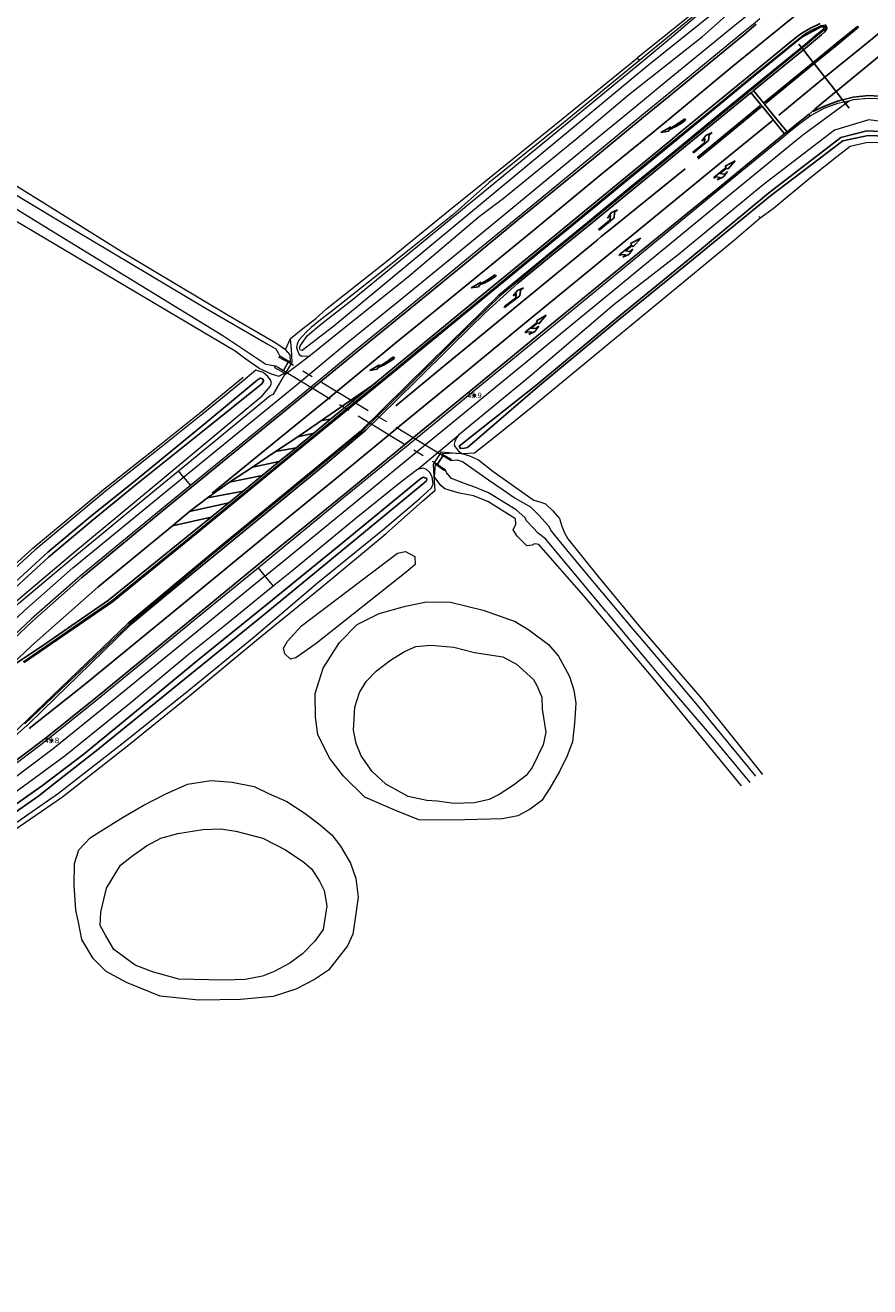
# Model space of a CAD drawing. Header units: metres. Extents: x 169249 to 194689, y 406250 to 412203.
# Tile 347 of 442: x 188874 to 189029, y 411065 to 411296. Entities that reach past the tile are written whole.
import ezdxf
from ezdxf.enums import TextEntityAlignment as Align

# ---------------------------------------------------------------- set-up
doc = ezdxf.new("R2010")
doc.units = ezdxf.units.M
doc.linetypes.add('BGT_NLCS_N264$0$AM-AS', pattern=[16, 10, -2, 2, -2])
doc.layers.get('0').update_dxf_attribs({"linetype": 'CONTINUOUS'})
for name, color, linetype, lineweight in [('BGT_NLCS_N264$0$B-WE-AM-AS_KUNSTWERK_DUIKER-GV', 252, 'BGT_NLCS_N264$0$AM-AS', 18), ('BGT_NLCS_N264$0$B-WE-FV-GELEIDING_WILDRASTER-G', 252, 'CONTINUOUS', 18), ('BGT_NLCS_N264$0$B-WE-GW-WATERGANG_INSTEEK-G', 252, 'CONTINUOUS', 18), ('BGT_NLCS_N264$0$B-WE-GW-WATERGANG_WATERLIJN-G', 252, 'CONTINUOUS', 18), ('BGT_NLCS_N264$0$B-WE-OG-TOPOGRAFIE_CULTUURSCHEIDING-G', 252, 'CONTINUOUS', 18), ('BGT_NLCS_N264$0$B-WE-OG-TOPOGRAFIE_TERREIN_AGRARISCH-GV', 252, 'CONTINUOUS', 18), ('BGT_NLCS_N264$0$B-WE-OG-TOPOGRAFIE_TERREIN_ONBEGROEID-GV', 252, 'CONTINUOUS', 18), ('BGT_NLCS_N264$0$B-WE-OG-TOPOGRAFIE_WATER-GV', 252, 'CONTINUOUS', 18), ('BGT_NLCS_N264$0$B-WE-OG-TOPOGRAFIE_WEG_BERM-GV', 252, 'CONTINUOUS', 18), ('BGT_NLCS_N264$0$B-WE-OG-TOPOGRAFIE_WEG_RIJWEG-GV', 252, 'CONTINUOUS', 18), ('BGT_NLCS_N264$0$B-WE-VW-MARKERING_PIJL-S', 252, 'CONTINUOUS', 25), ('X-XX-AL-REFERENTIE-G', 7, 'CONTINUOUS', 18)]:
    doc.layers.add(name, color=color, linetype=linetype, lineweight=lineweight)
for name, color, linetype in [('BGT_NLCS_N264$0$B-WE-IE-MEUBILAIR_WEGMEUBILAIR-S', 252, 'CONTINUOUS'), ('BGT_NLCS_N264$0$B-WE-OG-TOPOGRAFIE_WATER_SLOOT-GV', 252, 'CONTINUOUS'), ('BGT_NLCS_N264$0$B-WE-OG-TOPOGRAFIE_WEG_VERKEERSEILAND-GV', 252, 'CONTINUOUS'), ('BGT_NLCS_N264$0$B-WE-VW-BEWEGWIJZERING_DRAAGCONSTRUCTIE_PORTAAL_POER-G', 252, 'CONTINUOUS'), ('BGT_NLCS_N264$0$B-WE-VW-MARKERING-G', 252, 'CONTINUOUS'), ('BGT_NLCS_N264$0$Label_Puntobject', 252, 'CONTINUOUS')]:
    doc.layers.add(name, color=color, linetype=linetype)
doc.styles.add('BGT_NLCS_N264$0$STANDARD', font='txt')

# ---------------------------------------------------------------- blocks, each defined once
blk = doc.blocks.new('BGT_NLCS_N264$0$B-SVW-MARKERING_PIJL_LA_5.0')
for p, q in [((0, 0.07), (2.7, 0.07)), ((0, -0.08), (0, 0.07)), ((3.8, 0.97), (2.6, 0.67)), ((2.6, 0.67), (3.3, 0.67)), ((2.7, 0.07), (3.3, 0.67)), ((3.55, -0.08), (4.3, 0.67)), ((5, 0.67), (3.8, 0.97)), ((4.3, 0.67), (5, 0.67)), ((0, -0.08), (3.55, -0.08))]:
    blk.add_line(p, q)
blk = doc.blocks.new('BGT_NLCS_N264$0$B-SVW-MARKERING_PIJL_COMBI_RD_RA_5.0')
for p, q in [((0, 0.07), (2.95, 0.07)), ((0, -0.08), (0, 0.07)), ((5, 0), (2.95, 0.38)), ((2.95, 0.38), (2.95, 0.07)), ((5, 0), (2.95, -0.37)), ((0, -0.08), (0.35, -0.08)), ((0.25, -0.68), (0.95, -0.68)), ((1.45, -0.97), (0.25, -0.68)), ((0.35, -0.08), (0.95, -0.68)), ((1.35, -0.08), (2.95, -0.08)), ((1.35, -0.08), (1.95, -0.68)), ((2.65, -0.68), (1.45, -0.97)), ((1.95, -0.68), (2.65, -0.68)), ((2.95, -0.08), (2.95, -0.37))]:
    blk.add_line(p, q)
blk = doc.blocks.new('BGT_NLCS_N264$0$B-SVW-MARKERING_PIJL_VERDRIJF_RE_5.0')
for p, q in [((0, 0.15), (0.6, 0.15)), ((0, -0.15), (0, 0.15)), ((0, -0.15), (0.96, -0.15)), ((2.92, -0.46), (3.27, -0.28)), ((5, -0.66), (2.92, -0.46)), ((3.75, -0.04), (3.43, -0.2)), ((5, -0.66), (3.75, -0.04))]:
    blk.add_line(p, q)
for centre, radius, start, end in [((0.61, -11.39), 11.54, 75.8527, 90.0468), ((0.99, -20.17), 20.02, 83.4664, 90.0916)]:
    blk.add_arc(centre, radius, start, end)
blk = doc.blocks.new('BGT_NLCS_N264$0$SIE-WEG_PAAL_ALGEMEEN_TYPE_02-SO')
at = {"ltscale": 0.5}
h = blk.add_hatch(color=256, dxfattribs=at)
h.paths.add_polyline_path([(0, 0), (0.1875, 0, 0.41421356), (0, 0.1875)])
h.paths.add_polyline_path([(0, -0.1875), (0, 0), (-0.1875, 0, 0.41421356)])
for p, q in [((-0.1875, 0), (0.1875, 0)), ((0, -0.1875), (0, 0.1875))]:
    blk.add_line(p, q, dxfattribs=at)
blk.add_circle((0, 0), 0.1875, dxfattribs=at)
blk = doc.blocks.new('BGT_NLCS_N264')
at = {"layer": 'BGT_NLCS_N264$0$B-WE-AM-AS_KUNSTWERK_DUIKER-GV'}
blk.add_polyline3d([(188949.89, 411215.82, 11.1), (188950.85, 411217.37, 11.1), (188922.48, 411234.54, 11.08), (188921.66, 411233.05, 11.07), (188949.89, 411215.82, 11.1)], dxfattribs=at)
at = {"layer": 'BGT_NLCS_N264$0$B-WE-FV-GELEIDING_WILDRASTER-G'}
for p, q in [((188986.96, 411289.93, 10.85), (188986.61, 411290.39, 11.02)), ((189009.11, 411261.03, 11.12), (189008.82, 411261.28, 11.07)), ((188953.32, 411217.88, 11.04), (188954.34, 411217.8, 10.92))]:
    blk.add_line(p, q, dxfattribs=at)
for points in [[(189002.57, 411313.49, 11), (189003.95, 411311.85, 10.95), (189004.77, 411308.85, 10.86), (189004.39, 411306.16, 10.86), (189002.7, 411303.62, 10.92), (188998.34, 411299.84, 10.95), (188986.61, 411290.39, 11.02)], [(188922.95, 411238.89, 10.84), (188925.22, 411240.73, 11), (188927.55, 411242.56, 10.89), (188929.6, 411244.44, 10.9), (188940.59, 411253.12, 10.91), (188951.9, 411262.33, 10.92), (188958.84, 411267.93, 10.96), (188972.65, 411279.09, 10.95), (188986.61, 411290.39, 11.02)], [(189009.11, 411261.03, 11.12), (189011.47, 411262.75, 11.1), (189018.36, 411268.49, 11.17), (189023.17, 411272.29, 11.16), (189025.63, 411274.18, 11.19), (189028.57, 411274.85, 11.15), (189031.67, 411274.97, 11.21), (189034.4, 411273.65, 11.11), (189037, 411272.14, 11.15), (189039.21, 411269.87, 11.14), (189049.58, 411259.33, 11.08), (189049.6, 411259.31, 11.08)], [(188954.34, 411217.8, 10.92), (188956.69, 411217.91, 11.09), (188960.41, 411220.88, 11.18), (188967.72, 411226.73, 11.24), (188981.42, 411238.02, 11.11), (188992.85, 411247.44, 11.09), (189004.4, 411257.03, 11.15), (189009.11, 411261.03, 11.12)], [(188921.89, 411232.32, 11.35), (188923.24, 411234.47, 11.03), (188923.18, 411235.73, 11), (188923.12, 411236.86, 10.97), (188922.95, 411238.89, 10.84)], [(188902.35, 411214.61, 11.6), (188919.22, 411228.46, 11.6), (188919.8, 411228.7, 11.55), (188921.39, 411231.46, 11.39), (188921.89, 411232.32, 11.35)], [(188949.31, 411213.55, 11.32), (188949.17, 411215.87, 11.3), (188950.63, 411218.08, 11.36), (188953.32, 411217.88, 11.04)], [(188771.14, 411099.07, 11.49), (188775.37, 411102.5, 11.51), (188787.18, 411112.2, 11.49), (188802.34, 411124.6, 11.45), (188813.71, 411134.09, 11.5), (188821.22, 411140.6, 11.49), (188828.24, 411147.19, 11.57), (188839.65, 411158.07, 11.54), (188849.85, 411168.06, 11.54), (188861.44, 411179.02, 11.57), (188873.1, 411190.31, 11.54), (188883.38, 411198.93, 11.52), (188898.35, 411211.33, 11.6), (188902.35, 411214.61, 11.6)], [(188791.27, 411090.25, 11.54), (188793.73, 411092.14, 11.29), (188802.51, 411099.17, 11.35), (188811.74, 411106.52, 11.48), (188821.05, 411113.93, 11.44), (188833.81, 411123.41, 11.47), (188845.48, 411131.37, 11.45), (188853.75, 411136.69, 11.4), (188868.33, 411146.05, 11.43), (188881.1, 411154.79, 11.5), (188893.02, 411164.16, 11.62), (188904.85, 411173.7, 11.49), (188916.66, 411183.56, 11.62), (188928.53, 411193.21, 11.56), (188940.45, 411203.11, 11.5), (188947.17, 411209.03, 11.45), (188949.46, 411211.09, 11.33), (188949.31, 411213.55, 11.32)]]:
    blk.add_polyline3d(points, dxfattribs=at)
at = {"layer": 'BGT_NLCS_N264$0$B-WE-GW-WATERGANG_INSTEEK-G'}
for points in [[(188795.68, 411313.93, 10.84), (188812.69, 411302.99, 10.66), (188828.65, 411293.23, 10.62), (188853.67, 411278.67, 10.73), (188864.22, 411272.13, 10.66), (188878.15, 411263.5, 10.58), (188892.33, 411254.61, 10.72), (188911.49, 411243.17, 10.66), (188920.22, 411238.1, 10.64), (188921.99, 411236.9, 10.84)], [(188917.09, 411233.46, 11.38), (188914.75, 411235.09, 11.55), (188912.77, 411236.6, 11.54), (188896.15, 411246.42, 11.55), (188859.7, 411268.04, 11.46), (188827.68, 411287.39, 11.58), (188822.19, 411290.7, 11.6), (188793.24, 411308.34, 11.4)], [(188954.34, 411217.8, 10.92), (188955.76, 411217.38, 11.1), (188957.41, 411216.62, 11.09), (188960.04, 411214.55, 11.07), (188966.14, 411210.22, 10.78), (188967.6, 411209.24, 10.73), (188968.68, 411208.93, 10.7), (188969.7, 411208.58, 10.67), (188971.07, 411207.3, 10.65), (188972.28, 411205.84, 10.65), (188972.7, 411204.47, 10.85), (188973.2, 411203.23, 10.83), (188973.82, 411202.13, 10.83), (188979.31, 411195.31, 10.69), (188986.9, 411186.11, 10.76), (188998.4, 411172.78, 10.74), (189009.52, 411158.86, 10.73)], [(189005.68, 411156.79, 11.36), (188989.46, 411176.55, 11.25), (188976.73, 411191.68, 11.38), (188968.48, 411201.12, 11.37), (188968.11, 411201.16, 11.37), (188967.68, 411201.22, 11.37), (188967.29, 411200.98, 11.36), (188966.26, 411200.86, 11.36), (188964.54, 411202.64, 11.36), (188963.78, 411203.8, 11.36), (188964.27, 411204.84, 11.36), (188964.29, 411204.9, 11.36), (188964.2, 411205.78, 11.34), (188959.12, 411208.98, 11.26), (188956.49, 411210.01, 11.25), (188953.93, 411210.51, 11.33), (188953.7, 411210.56, 11.34), (188951.24, 411211.32, 11.37), (188950.53, 411211.9, 11.39), (188949.31, 411213.55, 11.32)], [(188947.87, 411190.55, 11.75), (188952.3, 411190.5, 11.73), (188958.28, 411189.02, 11.71), (188964.13, 411186.98, 11.77), (188966.65, 411185.42, 11.76), (188970.24, 411182.72, 11.59), (188972.09, 411180.63, 11.55), (188974.11, 411176.87, 11.53), (188974.93, 411174.36, 11.52), (188975.26, 411172, 11.51), (188975.04, 411168.32, 11.49), (188974.69, 411164.9, 11.4), (188973.68, 411162.29, 11.39), (188972.27, 411159.45, 11.46), (188970.49, 411156.35, 11.52), (188969.06, 411154.09, 11.56), (188966.87, 411152.52, 11.62), (188964.66, 411151.28, 11.63), (188961.8, 411150.73, 11.58), (188952.59, 411150.48, 11.61), (188946.45, 411150.58, 11.58), (188942.05, 411152.35, 11.55), (188936.55, 411154.75, 11.51), (188932.63, 411158.59, 11.52), (188930.17, 411161.83, 11.5), (188927.96, 411166.14, 11.59), (188927.52, 411169.41, 11.77), (188927.48, 411173.78, 11.76), (188928.94, 411178.41, 11.78), (188931.92, 411183.09, 11.76), (188935.17, 411186.4, 11.73), (188939.19, 411188.41, 11.79), (188944.02, 411189.78, 11.75), (188947.87, 411190.55, 11.75)], [(188919.75, 411118.14, 11.89), (188913.78, 411117.56, 11.83), (188906.11, 411117.44, 11.84), (188899, 411118.18, 11.73), (188892.82, 411120.73, 11.71), (188889.12, 411122.71, 11.69), (188886.72, 411125.13, 11.68), (188884.67, 411128.59, 11.6), (188884.02, 411131.8, 11.54), (188883.56, 411134, 11.47), (188883.22, 411138.55, 11.61), (188883.31, 411142.53, 11.64), (188884.07, 411145.06, 11.68), (188886.15, 411147.28, 11.68), (188888.65, 411148.87, 11.67), (188892.25, 411151.08, 11.67), (188895.92, 411153.19, 11.66), (188899.96, 411155.29, 11.66), (188904.05, 411157.11, 11.66), (188908.29, 411157.81, 11.7), (188912.2, 411157.45, 11.76), (188916.24, 411156.67, 11.76), (188918.91, 411155.4, 11.74), (188922.23, 411153.95, 11.69), (188925.59, 411151.71, 11.76), (188928.11, 411149.84, 11.76), (188930.49, 411147.78, 11.78), (188932.08, 411145.71, 11.8), (188933.91, 411142.58, 11.82), (188934.91, 411139.8, 11.79), (188935.35, 411136.4, 11.82), (188934.79, 411132.44, 11.8), (188934.34, 411129.58, 11.76), (188933.37, 411127.43, 11.78), (188929.89, 411122.98, 11.82), (188927.35, 411121.28, 11.83), (188923.92, 411119.46, 11.84), (188919.75, 411118.14, 11.89)]]:
    blk.add_polyline3d(points, dxfattribs=at)
at = {"layer": 'BGT_NLCS_N264$0$B-WE-GW-WATERGANG_WATERLIJN-G'}
for points in [[(188920.99, 411235.72, 10.01), (188920.8, 411236.11, 10.13), (188920.28, 411236.92, 10.14), (188918.87, 411237.73, 10.15), (188918.67, 411237.85, 10.15), (188907.48, 411244.32, 10.2), (188879.86, 411260.82, 10.2), (188854.88, 411275.83, 10.11), (188822.96, 411294.97, 10.09), (188795.77, 411311.37, 10.09)], [(188794.72, 411309.99, 10.08), (188800.08, 411306.67, 10.09), (188822.86, 411292.56, 10.13), (188846.84, 411278.27, 10.18), (188853.86, 411274.08, 10.19), (188856.62, 411272.4, 10.19), (188868.78, 411265, 10.19), (188874.7, 411261.39, 10.19), (188880.55, 411257.83, 10.2), (188910.51, 411239.44, 10.15), (188918.41, 411234.17, 10.16), (188920.17, 411233.87, 10.29)], [(188952.28, 411216.53, 10.29), (188953.47, 411216.64, 10.16), (188954.06, 411216.45, 10.15), (188954.48, 411216.32, 10.15), (188959.26, 411212.94, 10.15), (188961.95, 411211.11, 10.15), (188964.16, 411209.6, 10.15), (188966.94, 411207.99, 10.15), (188967.81, 411207.17, 10.15), (188968.43, 411206.53, 10.15), (188970.26, 411204.53, 10.15), (188970.82, 411203.47, 10.15), (188973.57, 411200.09, 10.15), (188977.14, 411195.83, 10.15), (188985.73, 411185.58, 10.15), (188986.87, 411184.23, 10.15), (188990.29, 411180.19, 10.15), (188997.24, 411171.99, 10.15), (189008.23, 411158.56, 10.15)], [(189007.26, 411157.41, 10.12), (188999.81, 411166.4, 10.14), (188990.79, 411176.9, 10.14), (188987.76, 411180.52, 10.14), (188981.24, 411188.3, 10.14), (188980.77, 411188.86, 10.14), (188969.73, 411202.11, 10.14), (188968.44, 411203.14, 10.14), (188966.29, 411205.39, 10.14), (188965.89, 411206.04, 10.14), (188964.32, 411207.48, 10.14), (188959.26, 411210.55, 10.14), (188956.77, 411211.59, 10.14), (188954.82, 411212.31, 10.14), (188952.45, 411213.18, 10.14), (188951.8, 411213.98, 10.14), (188951.76, 411214.02, 10.14), (188951.52, 411214.32, 10.14), (188951.33, 411214.85, 10.22)], [(188945.94, 411182.4, 10.48), (188948.68, 411182.6, 10.48), (188952.89, 411182.28, 10.49), (188956.71, 411181.27, 10.49), (188961.91, 411180.51, 10.48), (188964.39, 411179.13, 10.48), (188967.48, 411176.35, 10.49), (188968.13, 411175.22, 10.49), (188969.06, 411173.05, 10.49), (188969.07, 411170.87, 10.49), (188969.78, 411166.64, 10.5), (188969.31, 411164.3, 10.5), (188967.26, 411160.16, 10.51), (188966.19, 411158.67, 10.52), (188963.84, 411156.92, 10.52), (188961.23, 411155.24, 10.52), (188959.4, 411154.29, 10.49), (188956.68, 411153.67, 10.5), (188952.87, 411153.59, 10.52), (188949.81, 411153.96, 10.51), (188947.92, 411154.13, 10.51), (188944.5, 411154.82, 10.51), (188940.39, 411157.1, 10.52), (188937.9, 411159.44, 10.55), (188935.88, 411162.28, 10.54), (188934.95, 411164.59, 10.55), (188934.51, 411167, 10.55), (188934.71, 411171.25, 10.53), (188935.56, 411173.91, 10.52), (188936.8, 411175.94, 10.51), (188938.68, 411177.9, 10.51), (188941.27, 411179.89, 10.49), (188943.84, 411181.44, 10.48), (188945.94, 411182.4, 10.48)], [(188894.41, 411123.89, 10.67), (188890.52, 411126.78, 10.67), (188888.96, 411129.42, 10.65), (188887.99, 411131.15, 10.62), (188888.13, 411133.6, 10.61), (188889.18, 411138.01, 10.55), (188891.71, 411142.25, 10.52), (188893.74, 411143.82, 10.5), (188896.49, 411145.79, 10.47), (188899.15, 411147.17, 10.46), (188902.23, 411148.07, 10.43), (188906.87, 411148.78, 10.43), (188910.1, 411148.92, 10.43), (188912.87, 411148.5, 10.42), (188917.83, 411147.22, 10.44), (188921.99, 411145.03, 10.44), (188925.4, 411142.8, 10.47), (188926.86, 411141.53, 10.47), (188928.25, 411139.3, 10.45), (188929.1, 411137.61, 10.53), (188929.57, 411134.78, 10.51), (188928.9, 411130.41, 10.51), (188927.38, 411128.32, 10.54), (188925.14, 411125.95, 10.56), (188922.78, 411124.24, 10.55), (188919.93, 411122.75, 10.55), (188917.8, 411121.9, 10.54), (188914.64, 411121.27, 10.55), (188910.68, 411121.15, 10.63), (188902.46, 411121.34, 10.69), (188897.6, 411122.64, 10.68), (188894.41, 411123.89, 10.67)]]:
    blk.add_polyline3d(points, dxfattribs=at)
at = {"layer": 'BGT_NLCS_N264$0$B-WE-OG-TOPOGRAFIE_CULTUURSCHEIDING-G'}
blk.add_polyline3d([(188921.86, 411181.03, 11.69), (188921.62, 411182.1, 11.69), (188922.39, 411183.33, 11.69), (188924.97, 411186.15, 11.66), (188942.53, 411199.52, 11.57), (188944.02, 411199.81, 11.58), (188945.71, 411198.9, 11.58), (188945.78, 411197.41, 11.58), (188944.47, 411196.29, 11.57), (188927.65, 411182.91, 11.7), (188923.9, 411180.29, 11.71), (188922.93, 411180.03, 11.7), (188921.86, 411181.03, 11.69)], dxfattribs=at)
at = {"layer": 'BGT_NLCS_N264$0$B-WE-OG-TOPOGRAFIE_TERREIN_AGRARISCH-GV'}
blk.add_polyline3d([(188791.82, 411123.07, 11.39), (188792.01, 411123.23, 11.39), (188798.09, 411128.28, 11.41), (188810.68, 411138.85, 11.59), (188819.01, 411146.42, 11.55), (188830.79, 411157.79, 11.68), (188840.43, 411166.97, 11.72), (188850.22, 411176.59, 11.75), (188860.95, 411186.6, 11.7), (188869.12, 411194.47, 11.66), (188875.68, 411200.42, 11.7), (188888.59, 411211.2, 11.71), (188898.88, 411219.33, 11.62), (188906.53, 411225.47, 11.6), (188910.47, 411228.71, 11.59), (188914.25, 411231.81, 11.61)], dxfattribs=at)
at = {"layer": 'BGT_NLCS_N264$0$B-WE-OG-TOPOGRAFIE_TERREIN_ONBEGROEID-GV', "linetype": 'Continuous'}
blk.add_line((188921.99, 411236.9, 10.84), (188922.95, 411238.89, 10.84), dxfattribs=at)
at = {"layer": 'BGT_NLCS_N264$0$B-WE-OG-TOPOGRAFIE_WATER-GV'}
for p, q in [((188920.99, 411235.72, 10.01), (188922.94, 411234.59, 11.47)), ((188953.32, 411217.88, 11.04), (188950.7, 411217.76, 11.46)), ((188949.46, 411215.83, 11.5), (188949.31, 411213.55, 11.32))]:
    blk.add_line(p, q, dxfattribs=at)
for points in [[(189004.59, 411315.16, 10.53), (189005.26, 411314.36, 10.52), (189006.81, 411310.8, 10.57), (189006.91, 411307.54, 10.56), (189005.46, 411303.44, 10.58), (189000.88, 411298.91, 10.58), (188988.31, 411288.85, 10.61), (188930.85, 411241.18, 10.55), (188925.05, 411236.71, 10.6), (188924.79, 411236.77, 10.57), (188924.6, 411237.13, 10.54), (188924.68, 411237.59, 10.53), (188926.07, 411239.43, 10.51), (188928.65, 411241.66, 10.54), (188934.26, 411246.02, 10.56), (188987.37, 411289.7, 10.56), (188992.83, 411294.2, 10.51), (189003.65, 411303.48, 10.53), (189005.26, 411306.01, 10.54), (189005.63, 411309.42, 10.52), (189004.67, 411312.44, 10.54), (189003.46, 411314.22, 10.53)], [(189003.05, 411313.89, 10.92), (189004.37, 411312.1, 10.94), (189005.05, 411309.21, 10.94), (189004.76, 411305.98, 10.95), (189003.16, 411303.37, 10.82), (188998.56, 411299.47, 10.79), (188986.96, 411289.93, 10.85)], [(188926.4, 411235.75, 11.38), (188931.77, 411240.07, 11.38), (188944.28, 411250.03, 11.56), (188957.57, 411261.27, 11.52), (188961.92, 411264.62, 11.56), (188975.51, 411275.67, 11.65), (188984.93, 411283.62, 11.55), (188998.5, 411294.33, 11.6), (189005.04, 411300.12, 11.62), (189006.27, 411301.15, 11.58), (189008.53, 411306.53, 11.52), (189008.73, 411308.88, 11.52), (189008.16, 411312.4, 11.41)], [(188986.96, 411289.93, 10.85), (188973.02, 411278.51, 10.86), (188959.29, 411267.45, 10.96), (188952.65, 411261.57, 10.79), (188941.34, 411252.49, 10.91), (188930.18, 411243.7, 10.85), (188928.46, 411242.32, 10.9), (188926.73, 411240.91, 10.98), (188925.79, 411240.06, 11.11), (188924.47, 411238.62, 11.04), (188924.18, 411237.87, 10.95), (188924.05, 411237.24, 10.99), (188924.26, 411236.54, 11.03), (188924.52, 411235.99, 11.04), (188925.02, 411235.68, 11.11), (188926.4, 411235.75, 11.38)], [(189050.29, 411260.05, 11.2), (189050.64, 411260.76, 11.2), (189051.06, 411261.62, 11.18), (189051.23, 411262.74, 11.23), (189051.27, 411263.73, 11.43), (189050.6, 411264.83, 11.45), (189047.38, 411267.81, 11.43), (189040.77, 411274.38, 11.41), (189036.96, 411277.12, 11.39), (189033.12, 411278.47, 11.41), (189030.38, 411278.83, 11.41), (189029.02, 411279.04, 11.44), (189022.73, 411277.12, 11.42), (189009.62, 411267.08, 11.54), (188994.04, 411254.28, 11.51), (188982.33, 411245.16, 11.58), (188966.83, 411231.94, 11.51), (188953.76, 411221.14, 11.43)], [(188922.94, 411234.59, 11.47), (188922.84, 411235.92, 11), (188921.99, 411236.9, 10.84)], [(188921.83, 411232.57, 11.5), (188920.04, 411233.54, 10.32), (188920.17, 411233.87, 10.29)], [(188920.17, 411233.87, 10.29), (188920.7, 411233.56, 10.6), (188921.66, 411233.05, 11.07), (188922.48, 411234.54, 11.08), (188921.63, 411234.99, 10.6), (188920.86, 411235.44, 10.33), (188920.99, 411235.72, 10.01)], [(188918.79, 411231.91, 11.19), (188917.89, 411232.68, 11.11), (188916.55, 411233.12, 11.56), (188914.58, 411231.42, 11.61), (188910.79, 411228.32, 11.59), (188906.84, 411225.08, 11.6), (188899.19, 411218.94, 11.62), (188888.91, 411210.82, 11.71), (188876.01, 411200.04, 11.7), (188869.46, 411194.1, 11.66)], [(188872.56, 411190.66, 11.49), (188882.82, 411199.35, 11.54), (188897.9, 411211.84, 11.59), (188917.72, 411228.4, 11.54), (188919.21, 411230.11, 11.37), (188919.45, 411230.71, 11.26), (188919.26, 411231.32, 11.2), (188918.79, 411231.91, 11.19)], [(188917.09, 411233.46, 11.38), (188919.41, 411232.43, 11.06), (188920.8, 411232, 11.3), (188921.83, 411232.57, 11.5)], [(188953.76, 411221.14, 11.43), (188953.37, 411220.68, 11.36), (188953.1, 411220.01, 11.2), (188952.96, 411219.54, 11.18), (188953.09, 411219.11, 11.1), (188953.4, 411218.69, 11.04), (188953.76, 411218.25, 11.04), (188954.34, 411217.8, 10.92)], [(188950.7, 411217.76, 11.46), (188952.39, 411216.74, 10.3), (188952.28, 411216.53, 10.29)], [(188951.33, 411214.85, 10.22), (188951.19, 411214.6, 10.21), (188949.46, 411215.83, 11.5)], [(188952.28, 411216.53, 10.29), (188950.85, 411217.37, 11.1), (188949.89, 411215.82, 11.1), (188950.63, 411215.32, 10.64), (188951.33, 411214.85, 10.22)], [(188867.83, 411146.75, 11.42), (188880.36, 411155.45, 11.53), (188892.51, 411164.95, 11.54), (188904.3, 411174.39, 11.59), (188916.26, 411184.17, 11.6), (188927.9, 411194.09, 11.55), (188939.84, 411203.78, 11.47), (188946.7, 411209.59, 11.44), (188948.78, 411211.47, 11.33), (188949.1, 411212.21, 11.16), (188948.92, 411213.53, 11.07), (188948.51, 411214.34, 11.3), (188947.88, 411214.85, 11.32), (188947.26, 411215.1, 11.43), (188946.2, 411214.86, 11.39)], [(188946.2, 411214.86, 11.39), (188943.2, 411212.56, 11.48), (188934.69, 411205.67, 11.46), (188923.11, 411196.12, 11.43), (188919.77, 411193.42, 11.46)], [(188919.77, 411193.42, 11.46), (188911.45, 411186.68, 11.52), (188904.08, 411180.76, 11.53), (188893.38, 411171.83, 11.5), (188881.59, 411162.33, 11.48), (188867.26, 411151.83, 11.53), (188853.97, 411142.96, 11.49), (188841.25, 411134.75, 11.47), (188831.01, 411127.82, 11.47), (188827.73, 411125.5, 11.5), (188815.35, 411115.59, 11.41), (188803.55, 411106.19, 11.43), (188799.23, 411102.6, 11.39), (188791.41, 411096.2, 11.37), (188790.41, 411094.93, 11.35), (188790.05, 411094.09, 11.29), (188790.01, 411093.34, 11.27), (188790.18, 411092.65, 11.19), (188790.43, 411092.31, 11.2)]]:
    blk.add_polyline3d(points, dxfattribs=at)
at = {"layer": 'BGT_NLCS_N264$0$B-WE-OG-TOPOGRAFIE_WATER_SLOOT-GV'}
for points in [[(188954.16, 411219.4, 10.58), (188953.88, 411219.12, 10.63), (188954.13, 411218.7, 10.54), (188954.85, 411218.78, 10.49), (188955.4, 411218.9, 10.51), (188968.23, 411229.99, 10.41), (188983.02, 411242.28, 10.41), (188996.14, 411252.92, 10.4), (189011, 411265.09, 10.43), (189024.25, 411275.18, 10.46), (189028.9, 411276.14, 10.5), (189032.21, 411276.05, 10.53)], [(189032.27, 411276.86, 10.58), (189028.66, 411277, 10.59), (189023.92, 411275.79, 10.63), (189010.65, 411265.59, 10.63), (188995.81, 411253.26, 10.56), (188982.81, 411242.63, 10.56), (188967.95, 411230.28, 10.54), (188954.16, 411219.4, 10.58)], [(188916.84, 411231.25, 10.55), (188907.4, 411223.45, 10.58), (188894.49, 411212.82, 10.57), (188886.2, 411206.15, 10.56), (188878.43, 411199.7, 10.54), (188870.19, 411192.18, 10.53)], [(188870.92, 411191.82, 10.53), (188878.5, 411198.8, 10.53), (188886.51, 411205.51, 10.56), (188894.63, 411212.11, 10.58), (188907.76, 411222.66, 10.58), (188917.66, 411230.59, 10.58), (188917.95, 411231.05, 10.57), (188917.95, 411231.22, 10.57), (188917.76, 411231.53, 10.57), (188917.38, 411231.64, 10.57), (188916.84, 411231.25, 10.55)], [(188868.57, 411149.29, 10.61), (188876.77, 411154.95, 10.61), (188880.02, 411157.51, 10.61), (188887.55, 411163.5, 10.6), (188903.46, 411176.39, 10.6), (188917.7, 411187.96, 10.6), (188931.48, 411199.28, 10.6), (188947.4, 411212.38, 10.6), (188947.9, 411212.81, 10.61), (188947.93, 411213.18, 10.61), (188947.31, 411213.46, 10.61), (188946.81, 411213.2, 10.61), (188932.08, 411201.12, 10.61), (188918.65, 411190.17, 10.57), (188905.9, 411179.87, 10.56), (188894.29, 411170.27, 10.6), (188885.07, 411162.66, 10.67), (188877.45, 411156.84, 10.67), (188867.85, 411150.12, 10.64)]]:
    blk.add_polyline3d(points, dxfattribs=at)
at = {"layer": 'BGT_NLCS_N264$0$B-WE-OG-TOPOGRAFIE_WEG_BERM-GV'}
for p, q in [((189024.72, 411282.06, 11.72), (189025.4, 411282.55, 11.71)), ((188921.89, 411232.32, 11.35), (188926.4, 411235.75, 11.38)), ((188921.83, 411232.57, 11.5), (188921.89, 411232.32, 11.35)), ((188946.2, 411214.86, 11.39), (188953.76, 411221.14, 11.43)), ((188903.3, 411213.47, 11.69), (188902.35, 411214.61, 11.6)), ((188903.3, 411213.47, 11.69), (188904.56, 411211.92, 11.69)), ((188916.97, 411196.83, 11.69), (188918.24, 411195.28, 11.69)), ((188918.24, 411195.28, 11.69), (188919.77, 411193.42, 11.46))]:
    blk.add_line(p, q, dxfattribs=at)
for points in [[(188903.3, 411213.47, 11.69), (188924.28, 411230.6, 11.69), (188933.45, 411238.22, 11.74), (188942.65, 411245.69, 11.77), (188944.98, 411247.58, 11.78), (188954.04, 411255.01, 11.78), (188963.36, 411262.64, 11.79), (188977.04, 411273.95, 11.81), (188986.13, 411281.38, 11.8), (188990.77, 411285.19, 11.83), (189004.49, 411296.46, 11.86), (189006.91, 411298.38, 11.85), (189012.26, 411303.05, 11.78)], [(188918.24, 411195.28, 11.69), (188922.16, 411198.49, 11.69), (188934.6, 411208.71, 11.72), (188948.39, 411219.98, 11.73), (188957.48, 411227.48, 11.7), (188957.54, 411227.53, 11.7), (188969.01, 411236.93, 11.73), (188985.86, 411250.78, 11.77), (189003.47, 411265.28, 11.77), (189015.62, 411275.22, 11.77), (189017.17, 411276.49, 11.78), (189024.72, 411282.06, 11.72)], [(188774.96, 411100.53, 11.53), (188790.8, 411113.33, 11.64), (188791.83, 411114.17, 11.64), (188804.41, 411124.51, 11.63), (188815.8, 411133.83, 11.64), (188822.36, 411139.73, 11.65), (188827.17, 411144.23, 11.65), (188828.84, 411145.79, 11.65), (188840.5, 411156.98, 11.67), (188850.28, 411166.38, 11.7), (188861.06, 411176.7, 11.7), (188874.04, 411188.91, 11.68), (188883.02, 411196.8, 11.69), (188898.94, 411209.91, 11.69), (188903.3, 411213.47, 11.69)], [(188918.24, 411195.28, 11.69), (188907.08, 411186.14, 11.7), (188888.7, 411171.11, 11.68), (188879.38, 411163.61, 11.67), (188871.43, 411157.59, 11.67), (188865.63, 411153.49, 11.67), (188849.99, 411143.24, 11.65), (188836.03, 411134.16, 11.66), (188835.55, 411133.83, 11.65), (188826.29, 411127.4, 11.65), (188820.62, 411123.12, 11.66), (188806.7, 411111.82, 11.65), (188797.72, 411104.55, 11.5)]]:
    blk.add_polyline3d(points, dxfattribs=at)
at = {"layer": 'BGT_NLCS_N264$0$B-WE-OG-TOPOGRAFIE_WEG_RIJWEG-GV'}
for p, q in [((189024.5, 411282.35, 11.71), (189025.4, 411282.55, 11.71)), ((189018.25, 411279.77, 11.75), (189018.11, 411280.05, 11.77))]:
    blk.add_line(p, q, dxfattribs=at)
for points in [[(188935.84, 411221.66, 11.9), (188926.57, 411214.02, 11.88), (188908.75, 411199.39, 11.86), (188893.4, 411186.49, 11.85), (188874.2, 411168.18, 11.78)], [(188873.88, 411179.57, 11.85), (188890.09, 411190.73, 11.86), (188905.59, 411203.36, 11.86), (188923.38, 411217.95, 11.88), (188932.67, 411225.55, 11.9), (188941.98, 411233.16, 11.94), (188948.51, 411238.53, 11.95), (188950.57, 411240.22, 11.95), (188960.16, 411248.06, 11.98), (188968.71, 411255.09, 11.99), (188976.43, 411261.41, 12), (188984.14, 411267.76, 12), (188991.68, 411273.95, 12.02), (189000.08, 411280.8, 12.02), (189008.12, 411287.43, 12.02), (189014.15, 411292.33, 12.04), (189016.35, 411294.11, 12.04), (189016.97, 411294.56, 12.04), (189017.61, 411294.98, 12.04), (189018.52, 411295.47, 12.05), (189020.29, 411296.37, 12.04), (189020.64, 411296.39, 12.04), (189020.95, 411296.15, 12.05), (189021.02, 411295.79, 12.05), (189020.87, 411295.53, 12.05)], [(189009.02, 411297.56, 11.86), (189008.19, 411296.84, 11.85), (189005.75, 411294.9, 11.86), (188992.04, 411283.64, 11.83), (188987.39, 411279.83, 11.8), (188978.31, 411272.4, 11.81), (188964.64, 411261.1, 11.79), (188955.3, 411253.46, 11.78), (188946.24, 411246.03, 11.78), (188943.91, 411244.13, 11.77), (188934.72, 411236.67, 11.74), (188925.55, 411229.06, 11.69), (188904.56, 411211.92, 11.69)], [(189020.87, 411295.53, 12.05), (189019.33, 411294.26, 12.05), (189017.39, 411292.69, 12.02), (189016.77, 411292.19, 12.02)], [(189016.77, 411292.19, 12.02), (189009.27, 411286, 12.01), (189006.91, 411284.07, 12.01), (189000.76, 411279.04, 12.02), (188993.01, 411272.7, 12.02), (188985.29, 411266.36, 12.01), (188977.54, 411260.03, 12), (188969.8, 411253.69, 11.98), (188961.31, 411246.7, 11.99), (188952.21, 411237.83, 11.96), (188944.41, 411230.06, 11.93), (188935.84, 411221.66, 11.9)], [(189025.4, 411282.55, 11.71), (189026.24, 411282.74, 11.71), (189028.98, 411282.99, 11.66), (189031.95, 411282.89, 11.63), (189034.57, 411282.37, 11.61), (189037.27, 411281.3, 11.57), (189039.64, 411279.95, 11.55), (189042.03, 411278.08, 11.56), (189043.49, 411276.75, 11.58), (189051, 411268.48, 11.59), (189054.96, 411264.19, 11.59)], [(189018.25, 411279.77, 11.75), (189020.83, 411281.16, 11.74), (189023.35, 411282.09, 11.72), (189024.5, 411282.35, 11.71)], [(188916.97, 411196.83, 11.69), (188920.89, 411200.03, 11.69), (188933.33, 411210.26, 11.72), (188947.12, 411221.53, 11.73), (188956.2, 411229.02, 11.7), (188956.26, 411229.07, 11.7), (188967.74, 411238.48, 11.73), (188984.59, 411252.32, 11.77), (189002.2, 411266.82, 11.77), (189013.48, 411276.04, 11.77), (189014.36, 411276.77, 11.77), (189015.94, 411278.07, 11.78), (189018.25, 411279.77, 11.75)], [(188904.56, 411211.92, 11.69), (188900.21, 411208.36, 11.69), (188884.31, 411195.27, 11.69), (188875.39, 411187.43, 11.68), (188862.44, 411175.25, 11.7), (188851.67, 411164.94, 11.7), (188841.89, 411155.54, 11.67), (188830.21, 411144.34, 11.65), (188828.54, 411142.77, 11.65), (188823.71, 411138.26, 11.65), (188817.11, 411132.31, 11.64), (188805.67, 411122.96, 11.63), (188793.1, 411112.63, 11.64), (188792.81, 411112.39, 11.64), (188792.07, 411111.78, 11.64), (188775.92, 411098.56, 11.63), (188759.98, 411085.5, 11.62), (188741.67, 411070.44, 11.63)], [(188746.27, 411064.86, 11.63), (188761.76, 411077.55, 11.63), (188783.02, 411094.95, 11.64), (188797.41, 411106.79, 11.64), (188797.63, 411106.97, 11.64), (188797.7, 411107.03, 11.64), (188805.43, 411113.37, 11.65), (188819.39, 411124.69, 11.66), (188825.12, 411129.02, 11.65), (188834.41, 411135.47, 11.65), (188834.91, 411135.82, 11.66), (188848.89, 411144.91, 11.65), (188864.51, 411155.15, 11.67), (188868.85, 411158.22, 11.67), (188870.25, 411159.21, 11.67), (188878.15, 411165.19, 11.67), (188887.44, 411172.67, 11.68), (188905.81, 411187.69, 11.7), (188916.97, 411196.83, 11.69)]]:
    blk.add_polyline3d(points, dxfattribs=at)
at = {"layer": 'BGT_NLCS_N264$0$B-WE-OG-TOPOGRAFIE_WEG_VERKEERSEILAND-GV'}
for points in [[(189020.74, 411296.05, 12.15), (189020.61, 411296.17, 12.15), (189020.38, 411296.16, 12.16), (189018.62, 411295.27, 12.16), (189017.76, 411294.79, 12.15), (189017.07, 411294.38, 12.16), (189016.43, 411293.95, 12.17), (189008.26, 411287.27, 12.13), (189000.19, 411280.64, 12.12), (188991.83, 411273.79, 12.13), (188984.29, 411267.6, 12.11), (188976.59, 411261.25, 12.11), (188968.86, 411254.94, 12.09), (188960.29, 411247.9, 12.09), (188950.73, 411240.08, 12.06), (188942.1, 411232.98, 12.02), (188932.83, 411225.39, 12), (188923.53, 411217.78, 11.99), (188905.75, 411203.2, 11.98), (188890.25, 411190.55, 11.97), (188874.08, 411179.44, 11.93)], [(188871.61, 411166.01, 11.89), (188893.17, 411186.65, 11.97), (188908.63, 411199.57, 11.97), (188926.44, 411214.17, 11.99), (188935.7, 411221.82, 12.01), (188944.25, 411230.25, 12.04), (188952.08, 411237.98, 12.06), (188961.17, 411246.88, 12.11), (188969.7, 411253.87, 12.1), (188977.39, 411260.22, 12.12), (188985.13, 411266.55, 12.12), (188992.88, 411272.88, 12.14), (189000.62, 411279.21, 12.13), (189009.14, 411286.2, 12.14), (189016.66, 411292.33, 12.14)], [(189016.66, 411292.33, 12.14), (189017.28, 411292.83, 12.14), (189019.18, 411294.44, 12.15), (189020.73, 411295.67, 12.15), (189020.79, 411295.84, 12.16), (189020.74, 411296.05, 12.15)]]:
    blk.add_polyline3d(points, dxfattribs=at)
at = {"layer": 'BGT_NLCS_N264$0$B-WE-VW-BEWEGWIJZERING_DRAAGCONSTRUCTIE_PORTAAL_POER-G', "linetype": 'Continuous'}
for p, q in [((189016.66, 411292.33, 12.11), (189016.19, 411292.93, 12.14)), ((189016.77, 411292.19, 12.1), (189016.66, 411292.33, 12.11)), ((189017.02, 411291.87, 12.09), (189016.77, 411292.19, 12.1)), ((189018.83, 411289.57, 11.97), (189017.02, 411291.87, 12.09)), ((189018.99, 411289.37, 11.96), (189018.83, 411289.57, 11.97)), ((189020.97, 411286.84, 11.84), (189018.99, 411289.37, 11.96)), ((189023.01, 411284.24, 11.71), (189020.97, 411286.84, 11.84)), ((189024.21, 411282.71, 11.63), (189023.01, 411284.24, 11.71)), ((189024.5, 411282.35, 11.62), (189024.21, 411282.71, 11.63)), ((189024.72, 411282.06, 11.6), (189024.5, 411282.35, 11.62)), ((189025.42, 411281.18, 11.56), (189024.72, 411282.06, 11.6))]:
    blk.add_line(p, q, dxfattribs=at)
at = {"layer": 'BGT_NLCS_N264$0$B-WE-VW-MARKERING-G'}
for p, q in [((189007.89, 411284.4, 12.02), (189017.02, 411291.87, 12.03)), ((189009.82, 411282.19, 11.94), (189018.83, 411289.57, 11.96)), ((189018.99, 411289.37, 11.96), (189010.06, 411282.06, 11.94)), ((189007.42, 411284.01, 12.01), (189007.89, 411284.4, 12.02)), ((189007.42, 411284.01, 12.01), (189009.23, 411281.79, 11.95)), ((189009.23, 411281.79, 11.95), (189009.45, 411281.52, 11.94)), ((188937.9, 411230.3, 11.9), (188928.64, 411223.83, 11.86)), ((188937.9, 411230.3, 11.9), (188930.29, 411224.08, 11.88)), ((188928.64, 411223.83, 11.86), (188924.29, 411220.88, 11.84)), ((188930.29, 411224.08, 11.88), (188927.22, 411221.56, 11.87)), ((188928.64, 411223.83, 11.86), (188930.29, 411224.08, 11.88)), ((188924.29, 411220.88, 11.84), (188920.2, 411218.14, 11.83)), ((188927.22, 411221.56, 11.87), (188923.96, 411218.86, 11.87)), ((188924.29, 411220.88, 11.84), (188927.22, 411221.56, 11.87)), ((188920.2, 411218.14, 11.83), (188915.94, 411215.32, 11.82)), ((188920.2, 411218.14, 11.83), (188923.96, 411218.86, 11.87)), ((188923.96, 411218.86, 11.87), (188920.85, 411216.33, 11.87)), ((188915.94, 411215.32, 11.82), (188911.75, 411212.51, 11.8)), ((188915.94, 411215.32, 11.82), (188920.85, 411216.33, 11.87)), ((188920.85, 411216.33, 11.87), (188917.71, 411213.74, 11.86)), ((188911.75, 411212.51, 11.8), (188917.71, 411213.74, 11.86)), ((188917.71, 411213.74, 11.86), (188914.22, 411210.86, 11.86)), ((188911.75, 411212.51, 11.8), (188907.67, 411209.65, 11.79)), ((188907.67, 411209.65, 11.79), (188914.22, 411210.86, 11.86)), ((188914.22, 411210.86, 11.86), (188911.63, 411208.77, 11.87)), ((188907.67, 411209.65, 11.79), (188904.37, 411207.15, 11.79)), ((188904.37, 411207.15, 11.79), (188911.63, 411208.77, 11.87)), ((188911.63, 411208.77, 11.87), (188908.38, 411206.13, 11.87)), ((188904.37, 411207.15, 11.79), (188901.26, 411204.51, 11.78)), ((188901.26, 411204.51, 11.78), (188908.38, 411206.13, 11.86)), ((188908.38, 411206.13, 11.86), (188908.48, 411206.15, 11.86))]:
    blk.add_line(p, q, dxfattribs=at)
at = {"layer": 'BGT_NLCS_N264$0$B-WE-VW-MARKERING-G', "linetype": 'Continuous'}
for p, q in [((189012.51, 411279.91, 11.87), (189020.97, 411286.84, 11.87)), ((189014.02, 411276.84, 11.81), (189013.56, 411276.47, 11.81))]:
    blk.add_line(p, q, dxfattribs=at)
for points in [[(189020.97, 411286.84, 11.87), (189027.67, 411292.31, 11.87), (189031.3, 411295.27, 11.88), (189039.58, 411302.03, 11.9), (189054.33, 411314.15, 11.95), (189072.79, 411329.34, 11.98), (189091.27, 411344.42, 11.98), (189108.68, 411358.58, 12.04), (189109.8, 411359.49, 12.04), (189128.44, 411374.3, 12.15), (189147.5, 411388.79, 12.19), (189166.98, 411402.61, 12.13), (189186.76, 411415.96, 12.09), (189188.8, 411417.22, 12.08), (189210.34, 411430.57, 12.03), (189224.73, 411438.99, 12.03), (189237.55, 411446.11, 12.04)], [(188908.58, 411210.53, 11.8), (188919.9, 411219.78, 11.81), (188929.63, 411227.74, 11.81), (188942.03, 411237.92, 11.85), (188946.2, 411241.34, 11.86), (188954.48, 411248.11, 11.88), (188967.64, 411258.86, 11.91), (188980.07, 411269.14, 11.91), (188989.41, 411276.72, 11.92), (188992.51, 411279.28, 11.93), (189004.11, 411288.9, 11.95), (189011.84, 411295.18, 11.95), (189013.5, 411296.53, 11.95), (189016.61, 411299.02, 11.94), (189023.56, 411304.71, 11.93), (189029.99, 411309.96, 11.92), (189041.76, 411319.72, 11.88), (189047.44, 411324.35, 11.88)], [(189008.35, 411296.62, 11.87), (189006.08, 411294.63, 11.86), (188992.31, 411283.35, 11.84), (188987.74, 411279.58, 11.82), (188978.56, 411272.02, 11.82), (188964.83, 411260.78, 11.81), (188955.58, 411253.13, 11.8), (188946.49, 411245.72, 11.79), (188944.16, 411243.83, 11.78), (188934.98, 411236.32, 11.76), (188925.79, 411228.81, 11.7), (188900.45, 411208.06, 11.7), (188884.6, 411194.99, 11.7), (188875.66, 411187.1, 11.69), (188862.74, 411174.91, 11.72)], [(189036.95, 411295.68, 11.83), (189033.37, 411292.74, 11.82), (189023.01, 411284.24, 11.78)], [(189023.01, 411284.24, 11.78), (189023.01, 411284.23, 11.78), (189020.68, 411282.3, 11.77), (189019.12, 411281.02, 11.77), (189018.11, 411280.05, 11.77)], [(189018.83, 411280.56, 11.78), (189020.61, 411281.45, 11.76), (189023.27, 411282.48, 11.72), (189024.21, 411282.71, 11.71)], [(189024.21, 411282.71, 11.71), (189026.13, 411283.18, 11.7), (189028.96, 411283.48, 11.67), (189031.84, 411283.31, 11.64), (189034.67, 411282.76, 11.61), (189037.44, 411281.7, 11.58)], [(189011.35, 411278.93, 11.89), (189011.21, 411278.82, 11.89), (188999.73, 411269.46, 11.86), (188982.09, 411254.94, 11.85), (188965.87, 411241.67, 11.83), (188953.97, 411231.87, 11.82), (188953.68, 411231.63, 11.82), (188944.33, 411224, 11.81), (188931.43, 411213.31, 11.83), (188918.86, 411203.07, 11.81), (188903.27, 411190.26, 11.82), (188885.3, 411175.5, 11.77), (188878.22, 411169.87, 11.76), (188875, 411167.34, 11.76)], [(189018.11, 411280.05, 11.77), (189015.77, 411278.25, 11.8), (189014.42, 411277.17, 11.81), (189014.02, 411276.84, 11.81)], [(189013.56, 411276.47, 11.81), (189013.3, 411276.26, 11.81), (189001.98, 411267.01, 11.78), (188984.27, 411252.55, 11.77), (188967.45, 411238.79, 11.74), (188956.02, 411229.37, 11.72), (188955.99, 411229.34, 11.72), (188946.87, 411221.87, 11.74), (188933.11, 411210.6, 11.73), (188920.64, 411200.4, 11.71), (188905.56, 411188.03, 11.72), (188887.2, 411172.93, 11.69), (188877.91, 411165.51, 11.68), (188869.95, 411159.5, 11.68)], [(188995.35, 411270.04, 11.95), (188982.22, 411259.49, 11.95), (188979.92, 411257.63, 11.94), (188979.2, 411256.95, 11.94), (188964.51, 411244.89, 11.93), (188955.22, 411237.27, 11.91), (188951.83, 411234.48, 11.91), (188942.24, 411226.57, 11.91)]]:
    blk.add_polyline3d(points, dxfattribs=at)
at = {"layer": 'BGT_NLCS_N264$0$B-WE-VW-MARKERING-G'}
for points in [[(189017.02, 411291.87, 12.03), (189020.37, 411294.61, 12.03), (189020.95, 411295.19, 12.03), (189021.05, 411295.32, 12.04), (189021.28, 411295.61, 12.04), (189021.32, 411295.86, 12.03), (189021.23, 411296.26, 12.03), (189020.97, 411296.55, 12.03)], [(189020.09, 411296.7, 12.05), (189018.33, 411295.87, 12.03), (189016.73, 411294.97, 12.04), (189016.08, 411294.46, 12.04), (189015.23, 411293.81, 12.04), (189013.87, 411292.68, 12.04), (189006.35, 411286.48, 12.02), (188994.88, 411277.15, 12), (188992.24, 411274.89, 11.99), (188982.03, 411266.52, 11.98), (188969.64, 411256.34, 11.99), (188958.97, 411247.61, 11.97), (188950.35, 411240.51, 11.94), (188948.27, 411238.81, 11.93), (188937.9, 411230.3, 11.9)], [(189018.83, 411289.57, 11.96), (189022.97, 411292.96, 11.96), (189026.99, 411296.25, 11.97)], [(189027.19, 411296.08, 11.97), (189023.14, 411292.76, 11.96), (189018.99, 411289.37, 11.96)], [(188868.2, 411162.28, 11.77), (188874.51, 411167.82, 11.78), (188874.53, 411167.84, 11.78), (188877.55, 411170.76, 11.79), (188883.91, 411176.94, 11.81), (188893.62, 411186.4, 11.78), (188901.29, 411192.8, 11.87), (188915.98, 411204.84, 11.89), (188929.3, 411215.76, 11.9), (188933.27, 411219.14, 11.89), (188936, 411221.47, 11.89), (188936.73, 411222.1, 11.89), (188939.27, 411224.52, 11.9), (188945.97, 411231.13, 11.93), (188952.44, 411237.55, 11.95), (188958.73, 411243.7, 11.97), (188964.66, 411249.05, 11.98), (188970.77, 411254.06, 11.98), (188978.31, 411260.19, 12), (188995.68, 411274.46, 12.02), (189007.15, 411283.78, 12.01), (189007.42, 411284.01, 12.01)], [(189014.02, 411276.84, 11.81), (189011.93, 411279.42, 11.88), (189009.9, 411281.92, 11.95), (189007.89, 411284.4, 12.02)], [(189009.23, 411281.79, 11.95), (189008.96, 411281.57, 11.95), (188997.56, 411272.15, 11.94)], [(188997.72, 411271.88, 11.94), (189009.18, 411281.29, 11.94), (189009.45, 411281.52, 11.94)], [(189009.45, 411281.52, 11.94), (189011.47, 411279.04, 11.87), (189013.56, 411276.47, 11.81)], [(188908.38, 411206.13, 11.87), (188889.54, 411190.85, 11.85), (188877.87, 411182.82, 11.79), (188871.57, 411178.59, 11.76), (188869.5, 411176.93, 11.79)], [(188901.26, 411204.51, 11.78), (188887.61, 411193.25, 11.78), (188875.42, 411182.48, 11.77), (188869.5, 411176.93, 11.79)]]:
    blk.add_polyline3d(points, dxfattribs=at)
at = {"layer": 'BGT_NLCS_N264$0$B-WE-IE-MEUBILAIR_WEGMEUBILAIR-S', "color": 7}
for p in [(188956.66, 411228.47, 11.61), (188879.13, 411165.14, 11.59)]:
    blk.add_blockref('BGT_NLCS_N264$0$SIE-WEG_PAAL_ALGEMEEN_TYPE_02-SO', p, dxfattribs=at)
at = {"layer": 'BGT_NLCS_N264$0$B-WE-VW-MARKERING_PIJL-S', "color": 7}
for name, p, rotation in [('BGT_NLCS_N264$0$B-SVW-MARKERING_PIJL_VERDRIJF_RE_5.0', (188995.33, 411279.1, 11.98), 215.4274856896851), ('BGT_NLCS_N264$0$B-SVW-MARKERING_PIJL_LA_5.0', (188996.8, 411273.05, 11.98), 38.87079664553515), ('BGT_NLCS_N264$0$B-SVW-MARKERING_PIJL_COMBI_RD_RA_5.0', (189000.61, 411268.39, 11.84), 38.9987550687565), ('BGT_NLCS_N264$0$B-SVW-MARKERING_PIJL_LA_5.0', (188979.48, 411258.85, 11.97), 39.17691123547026), ('BGT_NLCS_N264$0$B-SVW-MARKERING_PIJL_COMBI_RD_RA_5.0', (188983.26, 411254.19, 11.82), 38.5360700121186), ('BGT_NLCS_N264$0$B-SVW-MARKERING_PIJL_VERDRIJF_RE_5.0', (188960.55, 411250.49, 11.94), 214.2952936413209), ('BGT_NLCS_N264$0$B-SVW-MARKERING_PIJL_LA_5.0', (188962.14, 411244.65, 11.96), 37.48391413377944), ('BGT_NLCS_N264$0$B-SVW-MARKERING_PIJL_COMBI_RD_RA_5.0', (188966.01, 411239.99, 11.78), 39.6485930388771), ('BGT_NLCS_N264$0$B-SVW-MARKERING_PIJL_VERDRIJF_RE_5.0', (188941.93, 411235.4, 11.9), 215.2350620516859)]:
    blk.add_blockref(name, p, dxfattribs=dict(at, rotation=rotation))
at = {"layer": 'BGT_NLCS_N264$0$Label_Puntobject', "lineweight": 18, "style": 'BGT_NLCS_N264$0$STANDARD'}
for s, p in [('45.9', (188956.66, 411228.47, 11.61)), ('45.8', (188879.13, 411165.14, 11.59))]:
    blk.add_text(s, height=1, dxfattribs=at).set_placement(p, align=Align.MIDDLE)

msp = doc.modelspace()

# ---------------------------------------------------------------- block references
at = {"layer": 'X-XX-AL-REFERENTIE-G'}
msp.add_blockref('BGT_NLCS_N264', (0, 0), dxfattribs=at)

doc.saveas('drawing.dxf')
